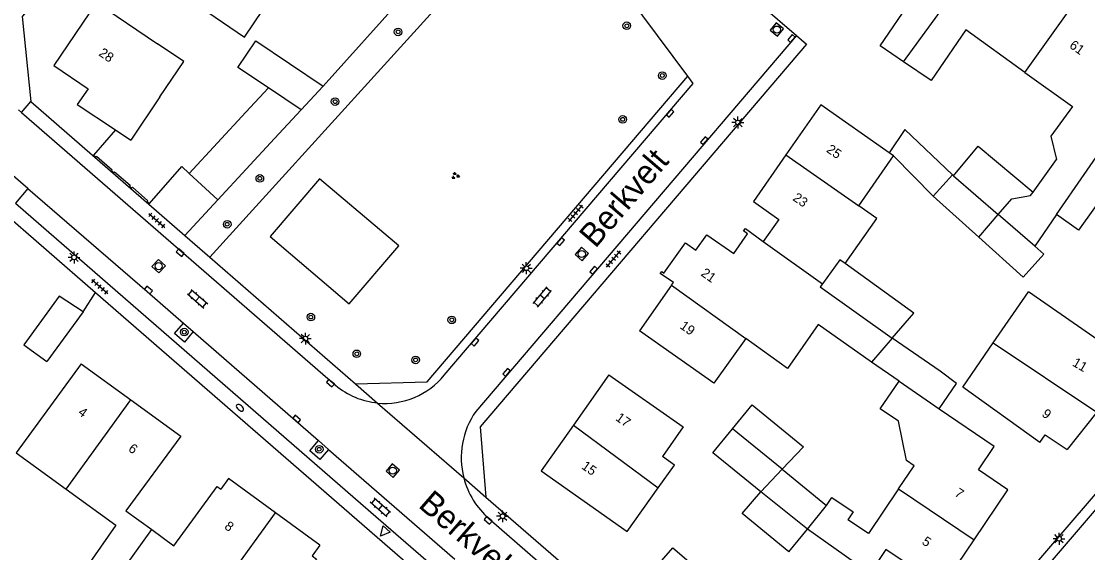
# Model space of a CAD drawing. Extents: x 136000 to 141014, y 402000 to 403500.
# Drawn here: x 138333.2 to 138445.2, y 402747.8 to 402803.6 of the extents above; entities that cross this region are included whole.
import ezdxf

# ---------------------------------------------------------------- set-up
doc = ezdxf.new("R2010")
doc.units = 0
for name, color, linetype in [('gg-afsc-erfafscheiding', 7, 'Continuous'), ('gg-afsc-muur', 7, 'Continuous'), ('gg-anno-huisnummerreeks BGT', 7, 'Continuous'), ('gg-anno-openbare ruimte label', 7, 'Continuous'), ('gg-bbg-bijgebouw', 7, 'Continuous'), ('gg-bbg-gedigitaliseerde bebouwing', 7, 'Continuous'), ('gg-bbg-gedigitaliseerde bijgebouw', 7, 'Continuous'), ('gg-bbg-hoofdgebouw', 7, 'Continuous'), ('gg-bbg-luifel en loopbrug', 7, 'Continuous'), ('gg-bbg-tussenscheiding', 7, 'Continuous'), ('gg-knt-verharding', 7, 'Continuous'), ('gg-knt-verharding nz', 7, 'Continuous'), ('gt-grn-groengrens', 7, 'Continuous'), ('gt-grn-weggrens', 7, 'Continuous'), ('gt-symb-boom', 7, 'Continuous'), ('gt-symb-brandkraan', 7, 'Continuous'), ('gt-symb-groenvak', 7, 'Continuous'), ('gt-symb-klinker verharding', 7, 'Continuous'), ('gt-symb-kolk', 7, 'Continuous'), ('gt-symb-lichtmast', 7, 'Continuous'), ('gt-symb-rioolschacht', 7, 'Continuous'), ('gt-symb-tegel verharding', 7, 'Continuous'), ('gt-symb-waterafsluiter', 7, 'Continuous')]:
    doc.layers.add(name, color=color, linetype=linetype)

# ---------------------------------------------------------------- blocks, each defined once
blk = doc.blocks.new('gt0-BOOM')
at = {"layer": 'gt-symb-boom'}
for radius in [0.4, 0.2]:
    blk.add_circle((0, 0), radius, dxfattribs=at)
blk = doc.blocks.new('gt0-KOLK')
at = {"layer": 'gt-symb-kolk'}
blk.add_lwpolyline([(0, 0), (0.38, 0), (0.38, 0.4), (-0.37, 0.4), (-0.37, 0), (0, 0)], dxfattribs=at)
blk = doc.blocks.new('gt0-BR')
at = {"layer": 'gt-symb-brandkraan'}
for centre, radius, start, end in [((-0.24, 0), 0.206, 107.5669, 252.4331), ((0.6, -2.66), 3, 106.892, 107.5669), ((0, -0.69), 0.938, 73.108, 106.892), ((-0.6, -2.66), 3, 72.4331, 73.108), ((0.24, 0), 0.206, 287.567, 72.4331), ((0.6, 2.66), 3, 252.4331, 253.108), ((0, 0.69), 0.938, 253.108, 286.8921), ((-0.6, 2.66), 3, 286.8921, 287.567)]:
    blk.add_arc(centre, radius, start, end, dxfattribs=at)
blk = doc.blocks.new('gt0-TEG1')
at = {"layer": 'gt-symb-tegel verharding'}
for p, q in [((-1.12, 0), (1.12, 0)), ((-0.9, -0.25), (-0.9, 0.25)), ((-0.45, -0.25), (-0.45, 0.25)), ((0, -0.25), (0, 0.25)), ((0.45, -0.25), (0.45, 0.25)), ((0.9, -0.25), (0.9, 0.25))]:
    blk.add_line(p, q, dxfattribs=at)
blk = doc.blocks.new('gt0-LMAST')
at = {"layer": 'gt-symb-lichtmast'}
for p, q in [((-0.18, 0.17), (-0.45, 0.44)), ((0, 0.25), (0, 0.62)), ((0.17, 0.17), (0.44, 0.44)), ((-0.25, 0), (-0.63, 0)), ((-0.18, -0.18), (-0.45, -0.45)), ((0, -0.25), (0, -0.63)), ((0.44, -0.45), (0.17, -0.18)), ((0.25, 0), (0.62, 0))]:
    blk.add_line(p, q, dxfattribs=at)
blk.add_circle((0, 0), 0.25, dxfattribs=at)
blk = doc.blocks.new('gt0-KL1')
at = {"layer": 'gt-symb-klinker verharding'}
for p, q in [((-1.15, 0.3), (1.15, 0.3)), ((-1, -0.3), (-1, 0.3)), ((-0.5, 0.3), (-0.5, 0.45)), ((0, -0.3), (0, 0.3)), ((0.5, 0.3), (0.5, 0.45)), ((1, -0.3), (1, 0.3)), ((-1.15, -0.3), (1.15, -0.3)), ((-0.5, -0.45), (-0.5, -0.3)), ((0.5, -0.45), (0.5, -0.3))]:
    blk.add_line(p, q, dxfattribs=at)
blk = doc.blocks.new('gt0-RS')
at = {"layer": 'gt-symb-rioolschacht'}
blk.add_lwpolyline([(-0.5, -0.5), (0.5, -0.5), (0.5, 0.5), (-0.5, 0.5)], close=True, dxfattribs=at)
blk.add_circle((0, 0), 0.375, dxfattribs=at)
blk = doc.blocks.new('gt0-WAFSL')
at = {"layer": 'gt-symb-waterafsluiter'}
for p, q in [((-0.5, -0.33), (0, 0.67)), ((0, 0.67), (0.5, -0.33)), ((0.5, -0.33), (-0.5, -0.33))]:
    blk.add_line(p, q, dxfattribs=at)
blk = doc.blocks.new('gt0-GRVAK')
at = {"layer": 'gt-symb-groenvak'}
for p, q in [((-0.11, 0.19), (-0.23, 0.24)), ((-0.18, 0.15), (0.09, 0.15)), ((-0.09, 0.21), (-0.16, 0.32)), ((-0.05, 0.21), (-0.05, 0.39)), ((0, 0.21), (0.06, 0.32)), ((0.02, 0.19), (0.13, 0.24)), ((0.26, -0.05), (0.2, 0.06)), ((0.31, -0.05), (0.31, 0.13)), ((0.35, -0.05), (0.41, 0.06)), ((-0.24, -0.23), (-0.36, -0.18)), ((-0.32, -0.26), (-0.05, -0.26)), ((-0.23, -0.21), (-0.29, -0.1)), ((-0.18, -0.2), (-0.18, -0.02)), ((-0.14, -0.21), (-0.07, -0.1)), ((-0.12, -0.23), (0, -0.18)), ((0.24, -0.07), (0.12, -0.02)), ((0.17, -0.11), (0.44, -0.11)), ((0.37, -0.07), (0.49, -0.02))]:
    blk.add_line(p, q, dxfattribs=at)

msp = doc.modelspace()

# ---------------------------------------------------------------- linework, layer by layer
at = {"layer": 'gg-afsc-erfafscheiding'}
for p, q in [((138373.44, 402806.33), (138364.91, 402796.81)), ((138350.05, 402788.34), (138350.82, 402787.62)), ((138353.83, 402784.84), (138350.37, 402781.1)), ((138330.27, 402784.41), (138340.98, 402775.11)), ((138339.67, 402773.08), (138340.98, 402775.11))]:
    msp.add_line(p, q, dxfattribs=at)
at = {"layer": 'gg-afsc-muur'}
msp.add_lwpolyline([(138343.07, 402792.19), (138340.78, 402789.55), (138341.02, 402789.33), (138341.1, 402789.42), (138342.73, 402788.01), (138342.65, 402787.92), (138342.89, 402787.71), (138342.97, 402787.8), (138344.61, 402786.37), (138344.54, 402786.28), (138344.78, 402786.07), (138344.86, 402786.16), (138346.49, 402784.75), (138346.41, 402784.66), (138346.65, 402784.45), (138350.05, 402788.34)], dxfattribs=at)
at = {"layer": 'gg-bbg-bijgebouw'}
for p, q in [((138362.6, 402794.32), (138364.91, 402796.81)), ((138359.79, 402791.28), (138362.6, 402794.32)), ((138353.83, 402784.84), (138359.79, 402791.28)), ((138350.82, 402787.62), (138353.83, 402784.84)), ((138339.67, 402773.08), (138337.15, 402774.71)), ((138339.67, 402773.08), (138335.87, 402767.85)), ((138429.65, 402762.87), (138431.44, 402765.53)), ((138413.85, 402747.85), (138415.79, 402750.22))]:
    msp.add_line(p, q, dxfattribs=at)
at = {"layer": 'gg-bbg-gedigitaliseerde bebouwing'}
for p, q in [((138341.1, 402805.6), (138347.51, 402801.24)), ((138423.44, 402801.03), (138426.68, 402805.79)), ((138425.89, 402799.36), (138423.44, 402801.03)), ((138347.75, 402795.68), (138344.69, 402791.11)), ((138424.37, 402789.8), (138417.19, 402794.82)), ((138421.18, 402784.2), (138424.85, 402789.46)), ((138424.85, 402789.46), (138424.37, 402789.8)), ((138439.5, 402785.66), (138441.97, 402789.08)), ((138410.11, 402784.67), (138412.8, 402782.79)), ((138412.8, 402782.79), (138411.14, 402780.48)), ((138441.98, 402783.3), (138439.68, 402779.96)), ((138409.27, 402781.82), (138411.14, 402780.48)), ((138435.32, 402769.8), (138439.01, 402775.16)), ((138447.14, 402769.55), (138439.01, 402775.16)), ((138409.31, 402770.26), (138405.96, 402765.58)), ((138432.12, 402765.16), (138435.32, 402769.8)), ((138425.43, 402765.78), (138422.54, 402767.77)), ((138440.21, 402759.33), (138432.12, 402765.16)), ((138332.65, 402758.25), (138337.91, 402754.43)), ((138425.36, 402754.47), (138427.02, 402756.87)), ((138396.85, 402750), (138400.12, 402754.58)), ((138337.91, 402754.43), (138343.11, 402750.65)), ((138425.36, 402754.47), (138422.2, 402749.78)), ((138422.2, 402749.78), (138420.04, 402751.22)), ((138343.11, 402750.65), (138336.28, 402740.9))]:
    msp.add_line(p, q, dxfattribs=at)
for points in [[(138438.65, 402798.23), (138432.42, 402802.7), (138428.8, 402797.38), (138425.89, 402799.36)], [(138347.75, 402795.68), (138350.26, 402799.37), (138347.51, 402801.24)], [(138438.65, 402798.23), (138443.63, 402794.67), (138441.38, 402791.53), (138441.97, 402789.08)], [(138454.21, 402782.06), (138447.83, 402786.59), (138444.27, 402781.65), (138441.98, 402783.3)], [(138435.84, 402783.29), (138437.26, 402784.94), (138439.23, 402785.29), (138439.5, 402785.66)], [(138419.77, 402778.15), (138423.07, 402782.88), (138421.18, 402784.2)], [(138422.54, 402767.77), (138416.93, 402771.75), (138413.71, 402767.1), (138409.31, 402770.26)], [(138425.35, 402761.57), (138423.44, 402762.89), (138425.43, 402765.78)], [(138427.02, 402756.87), (138426.19, 402757.43), (138425.35, 402761.57)], [(138400.12, 402754.58), (138401.84, 402756.97), (138400.57, 402757.88)], [(138417.79, 402752.73), (138418.35, 402753.56), (138420.59, 402752.05), (138420.04, 402751.22)]]:
    msp.add_lwpolyline(points, dxfattribs=at)
at = {"layer": 'gg-bbg-gedigitaliseerde bijgebouw'}
for p, q in [((138356.78, 402794.06), (138359.16, 402796.63)), ((138350.82, 402787.62), (138356.78, 402794.06)), ((138429, 402785.22), (138431.03, 402787.47)), ((138431.03, 402787.47), (138431.13, 402787.38)), ((138431.13, 402787.38), (138435.84, 402783.29)), ((138433.8, 402780.91), (138429, 402785.22)), ((138413.14, 402756.52), (138417.79, 402752.73))]:
    msp.add_line(p, q, dxfattribs=at)
for points in [[(138359.16, 402796.63), (138355.95, 402798.77), (138357.82, 402801.56), (138364.91, 402796.81)], [(138433.8, 402780.91), (138438.47, 402776.73), (138440.62, 402779.14), (138439.68, 402779.96)], [(138424.71, 402770.3), (138426.96, 402772.93), (138419.77, 402778.15)], [(138337.15, 402774.71), (138333.44, 402769.61), (138335.87, 402767.85)], [(138431.44, 402765.53), (138429.74, 402766.85), (138424.71, 402770.3)], [(138407.91, 402760.79), (138409.97, 402763.3), (138415.39, 402758.88), (138413.14, 402756.52)], [(138410.9, 402754.16), (138405.86, 402758.27), (138407.91, 402760.79)], [(138413.85, 402747.85), (138408.93, 402751.87), (138410.9, 402754.16)], [(138397.87, 402743.94), (138401.66, 402748.28), (138404.05, 402746.19)]]:
    msp.add_lwpolyline(points, dxfattribs=at)
at = {"layer": 'gg-bbg-hoofdgebouw'}
for p, q in [((138417.19, 402794.82), (138413.54, 402789.59)), ((138343.07, 402792.19), (138344.69, 402791.11)), ((138413.54, 402789.59), (138410.11, 402784.67)), ((138401.51, 402775.86), (138398.14, 402771.07)), ((138405.96, 402765.58), (138398.14, 402771.07)), ((138339.46, 402767.62), (138332.65, 402758.25)), ((138339.46, 402767.62), (138344.69, 402763.82)), ((138394.92, 402766.45), (138391.2, 402761.17)), ((138446.19, 402762.52), (138443.09, 402758.59)), ((138433.32, 402749.12), (138436.86, 402754.36)), ((138364.56, 402748.54), (138359.9, 402751.94)), ((138429.95, 402744.13), (138433.32, 402749.12))]:
    msp.add_line(p, q, dxfattribs=at)
for points in [[(138346.71, 402808.75), (138356.63, 402801.96), (138358.6, 402804.85), (138356.95, 402805.98), (138359.53, 402809.68), (138351.23, 402815.33)], [(138341.1, 402805.6), (138336.59, 402798.96), (138340.22, 402796.5), (138339.07, 402794.86), (138343.07, 402792.19)], [(138401.51, 402775.86), (138401.73, 402776.17), (138400.33, 402777.1), (138400.48, 402777.33), (138400.72, 402777.15), (138402.98, 402780.34), (138404.07, 402779.57), (138405.23, 402781.16), (138408.06, 402779.19), (138409.51, 402781.27), (138409.08, 402781.57), (138409.27, 402781.82)], [(138394.92, 402766.45), (138402.74, 402760.97), (138400.57, 402757.88)], [(138344.69, 402763.82), (138349.96, 402759.99), (138344.18, 402752.17), (138346.89, 402750.2)], [(138436.86, 402754.36), (138433.76, 402756.45), (138435.43, 402758.92), (138429.63, 402762.84), (138429.65, 402762.87)], [(138391.2, 402761.17), (138387.81, 402756.35), (138396.85, 402750)], [(138440.21, 402759.33), (138440.77, 402760.15), (138443.09, 402758.59)], [(138346.89, 402750.2), (138349.22, 402748.49), (138353.75, 402754.72), (138354.16, 402754.42)], [(138359.9, 402751.94), (138354.96, 402755.54), (138354.16, 402754.42)], [(138429.95, 402744.13), (138424.02, 402748.1), (138422.56, 402745.89), (138422.87, 402745.68), (138422.66, 402745.36), (138415.79, 402750.22)], [(138364.56, 402748.54), (138363.74, 402747.41), (138364.22, 402747.06), (138359.77, 402740.96), (138361.39, 402739.78), (138360.04, 402737.93)]]:
    msp.add_lwpolyline(points, dxfattribs=at)
at = {"layer": 'gg-bbg-luifel en loopbrug'}
msp.add_line((138424.85, 402789.46), (138429, 402785.22), dxfattribs=at)
for points in [[(138431.03, 402787.47), (138426.03, 402792.25), (138424.37, 402789.8)], [(138431.13, 402787.38), (138433.72, 402790.48), (138439.5, 402785.66)]]:
    msp.add_lwpolyline(points, dxfattribs=at)
at = {"layer": 'gg-bbg-tussenscheiding'}
for p, q in [((138425.89, 402799.36), (138432.42, 402808.3)), ((138438.65, 402798.23), (138444.06, 402805.85)), ((138362.6, 402794.32), (138359.16, 402796.63)), ((138441.98, 402783.3), (138449.07, 402793.62)), ((138413.54, 402789.59), (138421.18, 402784.2)), ((138433.8, 402780.91), (138435.84, 402783.29)), ((138439.68, 402779.96), (138435.84, 402783.29)), ((138411.14, 402780.48), (138417.37, 402776)), ((138419.21, 402778.55), (138417.37, 402776)), ((138419.77, 402778.15), (138419.21, 402778.55)), ((138401.51, 402775.86), (138409.31, 402770.26)), ((138424.71, 402770.3), (138422.54, 402767.77)), ((138435.32, 402769.8), (138446.19, 402762.52)), ((138425.43, 402765.78), (138429.65, 402762.87)), ((138337.91, 402754.43), (138344.69, 402763.82)), ((138391.2, 402761.17), (138400.12, 402754.58)), ((138413.14, 402756.52), (138407.91, 402760.79)), ((138410.9, 402754.16), (138413.14, 402756.52)), ((138415.79, 402750.22), (138410.9, 402754.16)), ((138425.36, 402754.47), (138433.32, 402749.12)), ((138415.79, 402750.22), (138417.79, 402752.73)), ((138354.47, 402744.47), (138359.9, 402751.94)), ((138338.76, 402738.86), (138346.89, 402750.2))]:
    msp.add_line(p, q, dxfattribs=at)
msp.add_lwpolyline([(138417.37, 402776), (138417.14, 402775.7), (138424.71, 402770.3)], dxfattribs=at)
at = {"layer": 'gg-knt-verharding'}
for p, q in [((138414.65, 402802.12), (138380.93, 402762.59)), ((138334.18, 402795.17), (138350.37, 402781.1)), ((138332.89, 402794.31), (138333.2, 402794.04)), ((138333.2, 402794.04), (138366.21, 402765.36)), ((138333.87, 402786.04), (138332.57, 402784.5)), ((138422.54, 402726.5), (138470.5, 402782.43)), ((138350.37, 402781.1), (138352.99, 402778.82)), ((138352.99, 402778.82), (138368.31, 402765.51)), ((138340.98, 402775.11), (138431.87, 402696.2)), ((138350.23, 402771.89), (138351.26, 402770.99)), ((138364.43, 402759.54), (138365.48, 402758.62)), ((138382.32, 402751.34), (138413.19, 402724.55))]:
    msp.add_line(p, q, dxfattribs=at)
for points in [[(138394.5, 402865.3), (138387.35, 402865.6), (138333.29, 402804.1), (138334.18, 402795.17)], [(138403.22, 402797.84), (138395.31, 402808.48), (138399.66, 402812.67)], [(138407.27, 402809.11), (138410.9, 402805.35), (138414.65, 402802.12)], [(138414.65, 402802.12), (138415.7, 402801.2), (138381.39, 402761), (138382, 402753.59)], [(138368.31, 402765.51), (138375.82, 402765.7), (138403.22, 402797.84)], [(138377.63, 402766.43), (138403.79, 402797.08), (138403.22, 402797.84)], [(138333.87, 402786.04), (138328.94, 402790.28), (138328.17, 402790.82), (138327.37, 402791.29)], [(138367.64, 402773.91), (138372.85, 402780.02), (138364.52, 402787.06), (138359.34, 402780.99), (138367.64, 402773.91)], [(138332.57, 402784.5), (138369.91, 402752.03), (138421.17, 402707.58)], [(138471.01, 402781.39), (138423.57, 402726.06), (138423.37, 402725.79)], [(138351.26, 402770.99), (138350.32, 402769.9), (138349.29, 402770.8), (138350.23, 402771.89)], [(138365.48, 402758.62), (138364.55, 402757.55), (138363.5, 402758.46), (138364.43, 402759.54)], [(138382, 402753.59), (138414.04, 402725.82), (138422.54, 402726.5)]]:
    msp.add_lwpolyline(points, dxfattribs=at)
for centre, radius, start, end in [((138371.4, 402771.47), 8.02, 264.4868, 321.0165), ((138371.4, 402771.48), 8.02, 229.6888, 264.4758), ((138387.89, 402757.74), 8.48, 145.1208, 194.5167), ((138387.89, 402757.74), 8.48, 194.5086, 228.9679)]:
    msp.add_arc(centre, radius, start, end, dxfattribs=at)
at = {"layer": 'gg-knt-verharding nz'}
for p, q in [((138351.26, 402770.99), (138364.43, 402759.54)), ((138365.48, 402758.62), (138378.74, 402747.08))]:
    msp.add_line(p, q, dxfattribs=at)
msp.add_lwpolyline([(138333.87, 402786.04), (138346.41, 402775.21), (138350.23, 402771.89)], dxfattribs=at)
at = {"layer": 'gt-grn-groengrens'}
msp.add_lwpolyline([(138399.66, 402812.67), (138391.36, 402819.06), (138389.63, 402819.23), (138352.99, 402778.82)], dxfattribs=at)
at = {"layer": 'gt-grn-weggrens'}
for p, q in [((138333.2, 402794.04), (138334.18, 402795.17)), ((138368.31, 402765.51), (138370.63, 402763.49)), ((138370.63, 402763.49), (138379.68, 402755.61)), ((138379.68, 402755.61), (138382, 402753.59))]:
    msp.add_line(p, q, dxfattribs=at)

# ---------------------------------------------------------------- block references
at = {"layer": 'gt-symb-boom'}
for p in [(138372.78, 402802.5), (138396.81, 402803.14), (138400.54, 402797.91), (138366.16, 402795.17), (138396.38, 402793.3), (138358.25, 402787.1), (138354.82, 402782.28), (138363.61, 402772.52), (138378.42, 402772.23), (138350.31, 402770.94), (138368.44, 402768.66), (138374.62, 402768.02), (138364.49, 402758.63)]:
    msp.add_blockref('gt0-BOOM', p, dxfattribs=at)
at = {"layer": 'gt-symb-brandkraan', "rotation": 139.01346679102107}
msp.add_blockref('gt0-BR', (138356.16, 402762.99), dxfattribs=at)
at = {"layer": 'gt-symb-groenvak'}
msp.add_blockref('gt0-GRVAK', (138378.79, 402787.38), dxfattribs=at)
at = {"layer": 'gt-symb-klinker verharding'}
for p, rotation in [((138351.71, 402774.44), -40.98653320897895), ((138387.93, 402774.64), 49.541618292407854), ((138370.92, 402752.52), 138.7709507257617)]:
    msp.add_blockref('gt0-KL1', p, dxfattribs=dict(at, rotation=rotation))
at = {"layer": 'gt-symb-kolk'}
for p, rotation in [((138414.26, 402801.67), 49.541618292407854), ((138401.52, 402793.81), 49.541618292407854), ((138405.09, 402790.93), 49.541618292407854), ((138390.01, 402780.32), 49.541618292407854), ((138350.02, 402779.44), 139.01346679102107), ((138393.48, 402777.31), 49.541618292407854), ((138346.41, 402775.21), -40.78156720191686), ((138381, 402769.76), 49.541618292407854), ((138384.32, 402766.57), 49.541618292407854), ((138365.8, 402765.73), 139.0134667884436), ((138361.99, 402761.67), -40.98653320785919), ((138382.37, 402751.3), 139.01346679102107)]:
    msp.add_blockref('gt0-KOLK', p, dxfattribs=dict(at, rotation=rotation))
at = {"layer": 'gt-symb-lichtmast'}
for p in [(138408.49, 402792.97), (138338.73, 402778.8), (138386.25, 402777.66), (138363.04, 402770.26), (138383.76, 402751.58), (138442.23, 402749.23)]:
    msp.add_blockref('gt0-LMAST', p, dxfattribs=at)
at = {"layer": 'gt-symb-rioolschacht'}
for p, rotation in [((138412.58, 402802.74), 51.12556832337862), ((138392.08, 402779.15), 48.242752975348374), ((138347.62, 402777.88), 137.3100422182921), ((138372.22, 402756.38), 139.01346679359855)]:
    msp.add_blockref('gt0-RS', p, dxfattribs=dict(at, rotation=rotation))
at = {"layer": 'gt-symb-tegel verharding'}
for p, rotation in [((138391.44, 402783.43), 49.541618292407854), ((138347.43, 402782.68), -40.98653320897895), ((138395.42, 402778.62), 49.54161829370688), ((138341.43, 402775.72), -40.98653320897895)]:
    msp.add_blockref('gt0-TEG1', p, dxfattribs=dict(at, rotation=rotation))
at = {"layer": 'gt-symb-waterafsluiter', "rotation": 139.0134667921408}
msp.add_blockref('gt0-WAFSL', (138371.36, 402749.99), dxfattribs=at)

# ---------------------------------------------------------------- texts
at = {"layer": 'gg-anno-huisnummerreeks BGT'}
for s, rotation, p in [('61', 324.4, (138443.24, 402800.9)), ('28', 325.8, (138341.24, 402800.07)), ('25', 325.1, (138417.71, 402789.94)), ('23', 325.1, (138414.17, 402784.86)), ('21', 324.7, (138404.52, 402776.94)), ('19', 324.8, (138402.31, 402771.4)), ('11', 329.8, (138443.55, 402767.46)), ('4', 324, (138339.07, 402762.34)), ('9', 321.7, (138440.34, 402762.19)), ('17', 324.8, (138395.55, 402761.74)), ('6', 324, (138344.35, 402758.51)), ('15', 324.8, (138391.97, 402756.66)), ('7', 326, (138431.18, 402753.8)), ('8', 323.9, (138354.45, 402750.35)), ('5', 326, (138427.75, 402748.72))]:
    msp.add_text(s, height=1, rotation=rotation, dxfattribs=at).set_placement(p)
at = {"layer": 'gg-anno-openbare ruimte label'}
for rotation, p in [(49.5, (138393.51, 402779.67)), (319.1, (138374.8, 402752.62))]:
    msp.add_text('Berkvelt', height=2.5, rotation=rotation, dxfattribs=at).set_placement(p)

doc.saveas('drawing.dxf')
